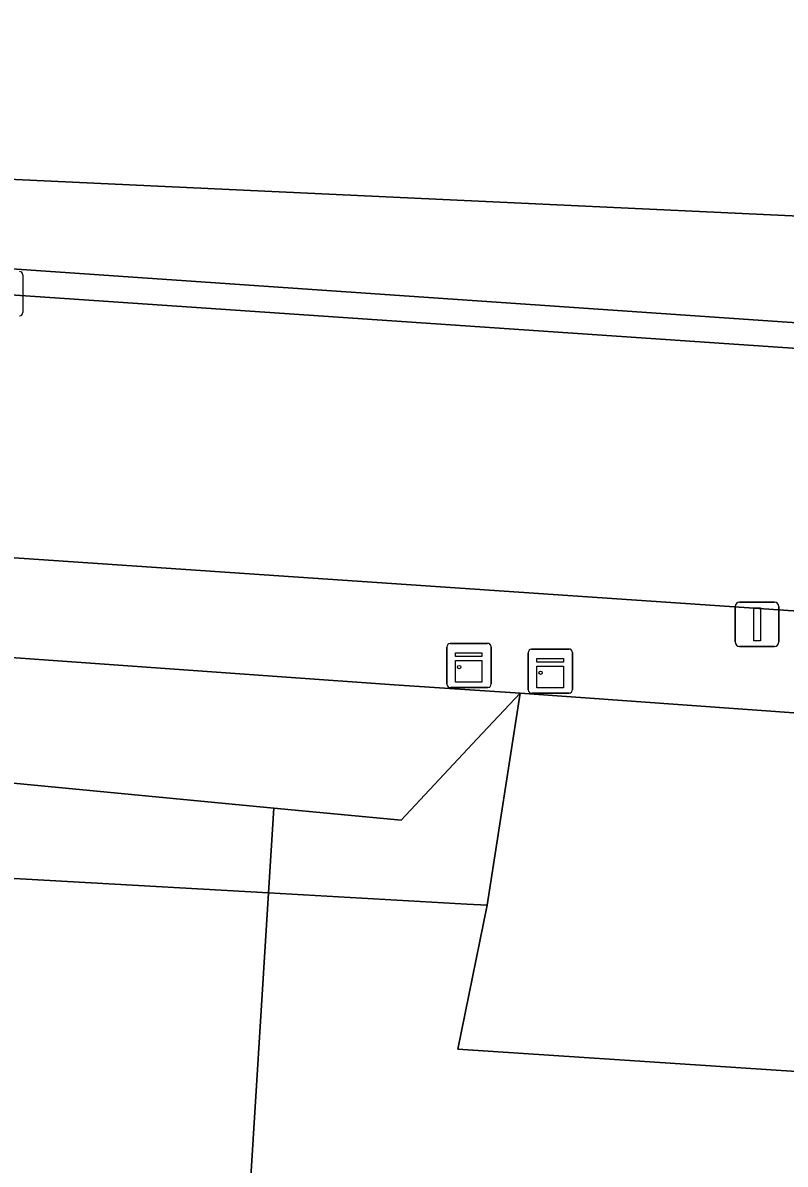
# Model space of a CAD drawing. Extents: x 161848 to 162726, y 385382 to 386521.
# Drawn here: x 161921.41 to 161938.67, y 385740.75 to 385766.58 of the extents above; entities that cross this region are included whole.
import ezdxf

# ---------------------------------------------------------------- set-up
doc = ezdxf.new("R2010")
doc.units = 0
for name, color, linetype in [('IMGEO_Berm_groen', 7, 'Continuous'), ('IMGEO_Berm_halfverhard', 7, 'Continuous'), ('IMGEO_Groenvoorziening', 7, 'Continuous'), ('IMGEO_Kast', 7, 'Continuous'), ('IMGEO_Kolk', 7, 'Continuous'), ('IMGEO_Lichtmast', 7, 'Continuous'), ('IMGEO_Muur', 7, 'Continuous'), ('IMGEO_Rijbaan_lokaal_gesloten', 7, 'Continuous'), ('IMGEO_Voetpad_open', 7, 'Continuous')]:
    doc.layers.add(name, color=color, linetype=linetype)

msp = doc.modelspace()

# ---------------------------------------------------------------- linework, layer by layer
at = {"layer": 'IMGEO_Berm_groen'}
for points in [[(161939.944, 385765.378), (161939.908, 385768.742), (161908.991, 385768.299), (161908.66, 385763.621), (161944.635, 385761.934), (161955.321, 385759.607), (161955.662, 385764.287)], [(161944.635, 385761.934), (161908.66, 385763.621), (161908.536, 385761.877), (161944.418, 385759.412), (161955.253, 385758.668), (161955.321, 385759.607)], [(161932.67, 385751.41), (161929.817, 385751.599), (161927.277, 385751.779), (161909.091, 385753.073), (161907.918, 385753.156), (161907.741, 385750.659), (161908.933, 385750.545), (161927.092, 385748.807), (161929.975, 385748.531), (161931.699, 385750.373)], [(161932.67, 385751.41), (161931.699, 385750.373), (161929.975, 385748.531), (161927.092, 385748.807), (161926.972, 385746.887), (161931.465, 385746.634), (161931.922, 385746.608)], [(161927.092, 385748.807), (161908.933, 385750.545), (161907.741, 385750.659), (161907.551, 385747.982), (161908.769, 385747.913), (161926.972, 385746.887)], [(161951.103, 385750.085), (161948.11, 385750.298), (161947.506, 385742.28), (161931.26, 385743.35), (161931.922, 385746.608), (161931.465, 385746.634), (161926.972, 385746.887), (161926.512, 385739.499), (161950.171, 385737.716)], [(161926.972, 385746.887), (161908.769, 385747.913), (161907.551, 385747.982), (161907.46, 385746.694), (161906.929, 385746.761), (161906.763, 385746.763), (161906.169, 385736.949), (161908.075, 385736.834), (161926.277, 385735.741), (161926.459, 385738.656), (161926.512, 385739.499)]]:
    msp.add_lwpolyline(points, close=True, dxfattribs=at)
at = {"layer": 'IMGEO_Berm_halfverhard'}
msp.add_lwpolyline([(161908.536, 385761.877), (161908.493, 385761.286), (161908.633, 385761.277), (161955.211, 385758.096), (161955.253, 385758.668), (161944.418, 385759.412)], close=True, dxfattribs=at)
at = {"layer": 'IMGEO_Groenvoorziening'}
msp.add_lwpolyline([(161948.11, 385750.298), (161932.67, 385751.41), (161931.922, 385746.608), (161931.26, 385743.35), (161947.506, 385742.28)], close=True, dxfattribs=at)
at = {"layer": 'IMGEO_Kast'}
for p, q in [((161931.087, 385752.534), (161931.928, 385752.534)), ((161931.928, 385752.534), (161931.087, 385752.534)), ((161931.012, 385751.609), (161931.012, 385752.45)), ((161931.012, 385752.45), (161931.012, 385751.609)), ((161932.012, 385752.459), (161932.012, 385751.618)), ((161932.012, 385751.618), (161932.012, 385752.459)), ((161932.856, 385751.48), (161932.856, 385752.321)), ((161932.856, 385752.321), (161932.856, 385751.48)), ((161932.931, 385752.405), (161933.772, 385752.405)), ((161933.772, 385752.405), (161932.931, 385752.405)), ((161933.856, 385752.33), (161933.856, 385751.489)), ((161933.856, 385751.489), (161933.856, 385752.33)), ((161931.937, 385751.534), (161931.096, 385751.534)), ((161931.096, 385751.534), (161931.937, 385751.534)), ((161933.781, 385751.405), (161932.94, 385751.405)), ((161932.94, 385751.405), (161933.781, 385751.405))]:
    msp.add_line(p, q, dxfattribs=at)
for points in [[(161931.207, 385752.324), (161931.807, 385752.324), (161931.807, 385752.239), (161931.207, 385752.239), (161931.207, 385752.324)], [(161931.207, 385752.149), (161931.807, 385752.149), (161931.807, 385751.66), (161931.207, 385751.66), (161931.207, 385752.149)], [(161933.051, 385752.195), (161933.651, 385752.195), (161933.651, 385752.11), (161933.051, 385752.11), (161933.051, 385752.195)], [(161933.051, 385752.02), (161933.651, 385752.02), (161933.651, 385751.531), (161933.051, 385751.531), (161933.051, 385752.02)]]:
    msp.add_lwpolyline(points, dxfattribs=at)
for centre in [(161931.291, 385751.998), (161933.135, 385751.869)]:
    msp.add_circle(centre, 0.0377, dxfattribs=at)
for centre, start, end in [((161931.09, 385752.456), 92.4484, 184.2845), ((161931.09, 385752.456), 92.4484, 184.2845), ((161931.934, 385752.456), 2.4484, 94.2845), ((161931.934, 385752.456), 2.4484, 94.2845), ((161932.934, 385752.327), 92.4484, 184.2845), ((161932.934, 385752.327), 92.4484, 184.2845), ((161933.778, 385752.327), 2.4484, 94.2845), ((161933.778, 385752.327), 2.4484, 94.2845), ((161931.09, 385751.612), 182.4484, 274.2845), ((161931.09, 385751.612), 182.4484, 274.2845), ((161931.934, 385751.612), 272.4484, 4.2845), ((161931.934, 385751.612), 272.4484, 4.2845), ((161933.778, 385751.483), 272.4484, 4.2845), ((161933.778, 385751.483), 272.4484, 4.2845), ((161932.934, 385751.483), 182.4484, 274.2845), ((161932.934, 385751.483), 182.4484, 274.2845)]:
    msp.add_arc(centre, 0.0779, start, end, dxfattribs=at)
at = {"layer": 'IMGEO_Kolk'}
msp.add_line((161921.412, 385760.874), (161921.412, 385760.022), dxfattribs=at)
msp.add_lwpolyline([(161921.412, 385760.874), (161921.412, 385760.022)], dxfattribs=at)
for centre, start, end in [((161921.336, 385760.872), 1.552, 88.448), ((161921.336, 385760.872), 1.552, 88.448), ((161921.336, 385760.024), 271.552, 358.448), ((161921.336, 385760.024), 271.552, 358.448)]:
    msp.add_arc(centre, 0.0765, start, end, dxfattribs=at)
at = {"layer": 'IMGEO_Lichtmast'}
for p, q in [((161937.54, 385752.567), (161937.54, 385753.367)), ((161937.54, 385753.367), (161937.54, 385752.567)), ((161937.64, 385753.467), (161938.43, 385753.467)), ((161938.43, 385753.467), (161937.64, 385753.467)), ((161938.53, 385753.367), (161938.53, 385752.567)), ((161938.53, 385752.567), (161938.53, 385753.367)), ((161938.43, 385752.467), (161937.64, 385752.467)), ((161937.64, 385752.467), (161938.43, 385752.467))]:
    msp.add_line(p, q, dxfattribs=at)
msp.add_lwpolyline([(161937.96, 385753.342), (161938.11, 385753.342), (161938.11, 385752.592), (161937.96, 385752.592), (161937.96, 385753.342)], dxfattribs=at)
for centre, start, end in [((161937.64, 385753.367), 90, 180), ((161937.64, 385753.367), 90, 180), ((161938.43, 385753.367), 0, 90), ((161938.43, 385753.367), 360, 90), ((161937.64, 385752.567), 180, 270), ((161937.64, 385752.567), 180, 270), ((161938.43, 385752.567), 270, 0), ((161938.43, 385752.567), 270, 0)]:
    msp.add_arc(centre, 0.1, start, end, dxfattribs=at)
at = {"layer": 'IMGEO_Muur'}
for points in [[(161908.536, 385761.877), (161944.418, 385759.412)], [(161909.091, 385753.073), (161927.277, 385751.779)], [(161927.277, 385751.779), (161929.817, 385751.599)]]:
    msp.add_lwpolyline(points, dxfattribs=at)
at = {"layer": 'IMGEO_Rijbaan_lokaal_gesloten'}
msp.add_lwpolyline([(161987.997, 385755.849), (161975.612, 385756.703), (161957.741, 385757.923), (161955.211, 385758.096), (161908.633, 385761.277), (161908.493, 385761.286), (161908.074, 385755.36), (161908.235, 385755.349), (161969.571, 385751.183), (161975.59, 385750.7), (161987.517, 385749.4), (161999.145, 385748.133), (162007.147, 385747.527), (162007.79, 385747.389), (162010.403, 385747.157)], dxfattribs=at)
at = {"layer": 'IMGEO_Voetpad_open'}
msp.add_lwpolyline([(161975.59, 385750.7), (161969.571, 385751.183), (161908.235, 385755.349), (161908.074, 385755.36), (161907.918, 385753.156), (161909.091, 385753.073), (161927.277, 385751.779), (161929.817, 385751.599), (161932.67, 385751.41), (161948.11, 385750.298), (161951.103, 385750.085), (161952.267, 385750), (161953.102, 385749.939), (161975.001, 385748.466), (161998.508, 385745.939), (162006.785, 385745.288)], dxfattribs=at)

doc.saveas('drawing.dxf')
